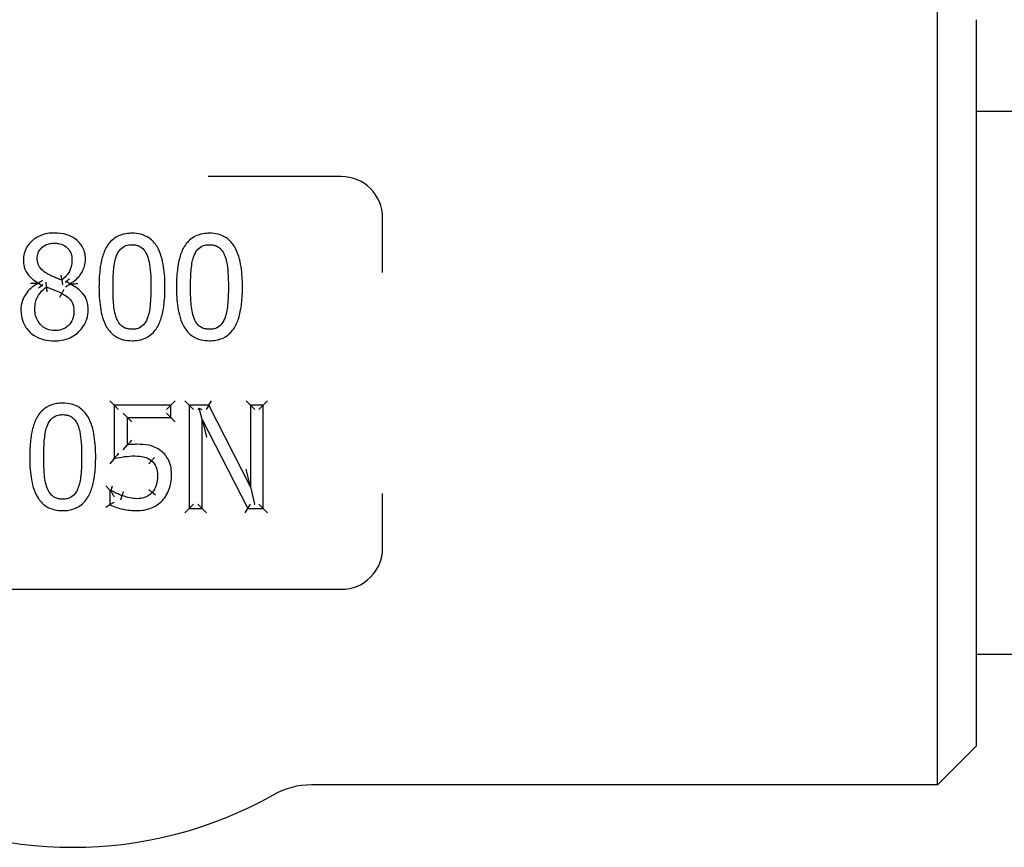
# Model space of a CAD drawing. Header units: inches. Extents: x 24 to 1128, y -69 to 748.
# Tile 514 of 656: x 751.19 to 753.58, y 300.92 to 302.93. Entities that reach past the tile are written whole.
import ezdxf

# ---------------------------------------------------------------- set-up
doc = ezdxf.new("R2010")
doc.units = ezdxf.units.IN
doc.header["$LTSCALE"] = 32
doc.header["$MEASUREMENT"] = 0
doc.layers.add('Visible (ANSI)', color=7, linetype='Continuous', lineweight=30)

msp = doc.modelspace()

# ---------------------------------------------------------------- linework, layer by layer
at = {"layer": 'Visible (ANSI)'}
for p, q in [((753.41597, 301.07242), (753.41597, 303.01992)), ((753.50972, 302.92617), (753.50972, 301.16617)), ((756.07222, 302.70367), (753.50972, 302.70367)), ((751.97222, 302.54617), (751.64938, 302.54617)), ((752.07222, 302.31365), (752.07222, 302.44617)), ((751.24888, 302.29421), (751.23847, 302.28822)), ((751.29499, 302.29531), (751.29697, 302.28371)), ((751.23847, 302.28822), (751.23847, 302.28721)), ((751.24741, 302.28163), (751.23847, 302.28721)), ((751.25852, 302.2787), (751.25736, 302.29042)), ((751.30422, 302.27913), (751.31464, 302.28579)), ((751.30563, 302.29234), (751.31464, 302.2868)), ((751.31464, 302.28579), (751.31464, 302.2868)), ((751.29013, 302.25399), (751.29519, 302.2631)), ((751.42232, 301.99208), (751.4119, 302.00249)), ((751.42232, 301.99208), (751.42232, 301.86323)), ((751.42232, 301.99208), (751.43274, 301.98166)), ((751.55948, 301.99208), (751.42232, 301.99208)), ((751.55948, 301.99208), (751.54906, 301.98166)), ((751.55948, 301.99208), (751.56989, 302.00249)), ((751.55948, 301.9627), (751.55948, 301.99208)), ((751.60405, 301.99208), (751.59363, 302.00249)), ((751.65125, 301.99208), (751.60405, 301.99208)), ((751.60405, 301.99208), (751.60405, 301.74208)), ((751.60405, 301.99208), (751.61446, 301.98166)), ((751.62463, 301.98166), (751.62834, 301.98538)), ((751.62834, 301.98538), (751.63442, 301.98166)), ((751.63504, 301.95764), (751.62834, 301.98538)), ((751.65125, 301.99208), (751.64486, 301.98166)), ((751.65125, 301.99208), (751.65764, 302.00249)), ((751.75194, 301.79414), (751.65125, 301.99208)), ((751.75194, 301.99208), (751.74152, 302.00249)), ((751.75194, 301.99208), (751.76236, 301.98166)), ((751.75194, 301.99208), (751.75194, 301.79414)), ((751.78294, 301.99208), (751.75194, 301.99208)), ((751.78294, 301.99208), (751.77252, 301.98166)), ((751.78294, 301.99208), (751.79335, 302.00249)), ((751.78294, 301.74208), (751.78294, 301.99208)), ((751.45453, 301.9627), (751.44412, 301.97312)), ((751.45453, 301.9627), (751.46495, 301.95229)), ((751.45453, 301.9627), (751.55948, 301.9627)), ((751.45453, 301.89605), (751.45453, 301.9627)), ((751.55948, 301.9627), (751.54906, 301.97312)), ((751.55948, 301.9627), (751.56989, 301.95229)), ((751.63504, 301.95764), (751.64546, 301.91452)), ((751.63504, 301.74208), (751.63504, 301.95764)), ((751.63504, 301.95764), (751.74566, 301.74208)), ((751.44412, 301.88415), (751.45453, 301.89605)), ((751.42232, 301.86323), (751.4119, 301.85028)), ((751.51268, 301.85776), (751.50591, 301.84984)), ((751.75194, 301.79414), (751.74152, 301.8376)), ((751.41199, 301.78645), (751.40157, 301.79686)), ((751.41442, 301.78645), (751.41784, 301.79686)), ((751.75194, 301.79414), (751.76201, 301.75215)), ((751.41442, 301.78645), (751.41199, 301.78645)), ((751.41199, 301.78645), (751.41199, 301.75099)), ((751.41199, 301.78645), (751.41382, 301.78461)), ((751.43784, 301.76327), (751.44136, 301.77307)), ((751.52201, 301.77421), (751.51409, 301.78098)), ((752.07222, 301.64617), (752.07222, 301.77868)), ((751.41199, 301.75099), (751.40157, 301.74451)), ((751.60405, 301.74208), (751.61446, 301.75249)), ((751.63504, 301.74208), (751.62463, 301.75249)), ((751.74566, 301.74208), (751.75202, 301.75249)), ((751.76144, 301.75249), (751.76201, 301.75215)), ((751.76201, 301.75215), (751.76236, 301.75249)), ((751.78294, 301.74208), (751.77252, 301.75249)), ((751.60405, 301.74208), (751.59363, 301.73166)), ((751.60405, 301.74208), (751.63504, 301.74208)), ((751.63504, 301.74208), (751.64546, 301.73166)), ((751.7393, 301.73166), (751.74566, 301.74208)), ((751.74566, 301.74208), (751.78294, 301.74208)), ((751.78294, 301.74208), (751.79335, 301.73166)), ((750.67222, 301.54617), (751.97222, 301.54617)), ((756.07222, 301.38867), (753.50972, 301.38867)), ((753.50972, 301.16617), (753.41597, 301.07242)), ((753.41597, 301.07242), (751.89989, 301.07242))]:
    msp.add_line(p, q, dxfattribs=at)
for centre, radius, start, end in [((751.97222, 302.44617), 0.1, 0, 90), ((751.97222, 301.64617), 0.1, 270, 0), ((751.89989, 300.88492), 0.1875, 90, 119.34483), ((751.32222, 301.91242), 0.99125, 240.65517, 299.34483)]:
    msp.add_arc(centre, radius, start, end, dxfattribs=at)
for points, knots in [([(751.27757, 302.40937), (751.27205, 302.40937), (751.26637, 302.40897), (751.25401, 302.40685), (751.24735, 302.40491), (751.23168, 302.39769), (751.22329, 302.39143), (751.21082, 302.37674), (751.20644, 302.36858), (751.2028, 302.3545), (751.2022, 302.3489), (751.2022, 302.34353)], [-0.24108925, -0.24108925, -0.24108925, -0.24108925, -0.20285247, -0.20285247, -0.15755053, -0.15755053, -0.09071955, -0.09071955, -0.03520387, -0.03520387, 0, 0, 0, 0]), ([(751.35273, 302.34575), (751.35273, 302.34967), (751.35242, 302.35371), (751.35055, 302.3642), (751.34829, 302.37061), (751.34054, 302.38386), (751.33467, 302.38998), (751.32171, 302.39948), (751.31472, 302.40286), (751.29761, 302.40829), (751.28743, 302.40937), (751.27757, 302.40937)], [-0.2382608, -0.2382608, -0.2382608, -0.2382608, -0.21252746, -0.21252746, -0.17135413, -0.17135413, -0.11832726, -0.11832726, -0.06910487, -0.06910487, 0, 0, 0, 0]), ([(751.46537, 302.40876), (751.46044, 302.40876), (751.45537, 302.40842), (751.44215, 302.40624), (751.43398, 302.40357), (751.41752, 302.39374), (751.4102, 302.38595), (751.4049, 302.37746), (751.39943, 302.3687), (751.396, 302.35955), (751.39051, 302.34015), (751.38874, 302.32992), (751.38591, 302.30594), (751.38535, 302.29216), (751.38535, 302.27849)], [-0.39762782, -0.39762782, -0.39762782, -0.39762782, -0.36373585, -0.36373585, -0.30950871, -0.30950871, -0.24393732, -0.24393732, -0.24393732, -0.1766061, -0.1766061, -0.10179305, -0.10179305, 0, 0, 0, 0]), ([(751.54519, 302.2787), (751.54519, 302.29484), (751.54436, 302.31136), (751.53918, 302.34416), (751.5351, 302.36083), (751.52584, 302.37635), (751.52106, 302.38436), (751.51456, 302.39189), (751.49396, 302.40586), (751.47904, 302.40876), (751.46537, 302.40876)], [-0.3955508, -0.3955508, -0.3955508, -0.3955508, -0.2754195, -0.2754195, -0.15529321, -0.15529321, -0.15529321, -0.09373364, -0.09373364, 0, 0, 0, 0]), ([(751.65297, 302.40876), (751.64804, 302.40876), (751.64297, 302.40842), (751.62975, 302.40624), (751.62158, 302.40357), (751.60512, 302.39374), (751.5978, 302.38595), (751.5925, 302.37746), (751.58703, 302.3687), (751.5836, 302.35955), (751.57811, 302.34015), (751.57634, 302.32992), (751.57351, 302.30594), (751.57295, 302.29216), (751.57295, 302.27849)], [-0.39762782, -0.39762782, -0.39762782, -0.39762782, -0.36373585, -0.36373585, -0.30950871, -0.30950871, -0.24393732, -0.24393732, -0.24393732, -0.1766061, -0.1766061, -0.10179305, -0.10179305, 0, 0, 0, 0]), ([(751.73279, 302.2787), (751.73279, 302.29484), (751.73197, 302.31136), (751.72678, 302.34416), (751.72271, 302.36083), (751.71345, 302.37635), (751.70866, 302.38436), (751.70216, 302.39189), (751.68156, 302.40586), (751.66664, 302.40876), (751.65297, 302.40876)], [-0.3955508, -0.3955508, -0.3955508, -0.3955508, -0.2754195, -0.2754195, -0.15529321, -0.15529321, -0.15529321, -0.09373364, -0.09373364, 0, 0, 0, 0]), ([(751.23583, 302.34738), (751.23583, 302.35003), (751.23604, 302.35264), (751.2372, 302.35915), (751.23851, 302.36284), (751.24296, 302.37055), (751.24657, 302.3743), (751.25548, 302.38038), (751.26067, 302.38248), (751.26982, 302.38432), (751.27356, 302.38465), (751.27736, 302.38465)], [-0.20028425, -0.20028425, -0.20028425, -0.20028425, -0.17595568, -0.17595568, -0.13702996, -0.13702996, -0.08642653, -0.08642653, -0.03353843, -0.03353843, 0, 0, 0, 0]), ([(751.27736, 302.38465), (751.28074, 302.38465), (751.28409, 302.38441), (751.2915, 302.38318), (751.29543, 302.38198), (751.30411, 302.37778), (751.30848, 302.37416), (751.31529, 302.36541), (751.31758, 302.36058), (751.31955, 302.35214), (751.31991, 302.34878), (751.31991, 302.34535)], [-0.2062605, -0.2062605, -0.2062605, -0.2062605, -0.17676842, -0.17676842, -0.13805989, -0.13805989, -0.0834994, -0.0834994, -0.03156312, -0.03156312, 0, 0, 0, 0]), ([(751.42809, 302.35467), (751.42879, 302.35642), (751.42956, 302.35812), (751.43302, 302.36492), (751.43637, 302.36943), (751.44449, 302.37635), (751.44921, 302.37863), (751.45802, 302.38065), (751.46167, 302.38101), (751.46537, 302.38101)], [-0.15519829, -0.15519829, -0.15519829, -0.15519829, -0.13862551, -0.13862551, -0.08628485, -0.08628485, -0.03318648, -0.03318648, 0, 0, 0, 0]), ([(751.46537, 302.38101), (751.4682, 302.38101), (751.47098, 302.3808), (751.4764, 302.3799), (751.47901, 302.37918), (751.48523, 302.37665), (751.48862, 302.37439), (751.49488, 302.36828), (751.49763, 302.36436), (751.50065, 302.35838), (751.50138, 302.35675), (751.50204, 302.35507)], [-0.15345791, -0.15345791, -0.15345791, -0.15345791, -0.12815919, -0.12815919, -0.10190337, -0.10190337, -0.06065975, -0.06065975, -0.01592257, -0.01592257, 0, 0, 0, 0]), ([(751.61569, 302.35467), (751.6164, 302.35642), (751.61716, 302.35812), (751.62062, 302.36492), (751.62397, 302.36943), (751.6321, 302.37635), (751.63682, 302.37863), (751.64563, 302.38065), (751.64927, 302.38101), (751.65297, 302.38101)], [-0.15519829, -0.15519829, -0.15519829, -0.15519829, -0.13862551, -0.13862551, -0.08628485, -0.08628485, -0.03318648, -0.03318648, 0, 0, 0, 0]), ([(751.65297, 302.38101), (751.6558, 302.38101), (751.65858, 302.3808), (751.664, 302.3799), (751.66661, 302.37918), (751.67283, 302.37665), (751.67622, 302.37439), (751.68248, 302.36828), (751.68523, 302.36436), (751.68825, 302.35838), (751.68898, 302.35675), (751.68964, 302.35507)], [-0.15345791, -0.15345791, -0.15345791, -0.15345791, -0.12815919, -0.12815919, -0.10190337, -0.10190337, -0.06065975, -0.06065975, -0.01592257, -0.01592257, 0, 0, 0, 0]), ([(751.2022, 302.34353), (751.2022, 302.33988), (751.20244, 302.33611), (751.2042, 302.32528), (751.20671, 302.31803), (751.21112, 302.31172), (751.21551, 302.30542), (751.22079, 302.30054), (751.23024, 302.29329), (751.23434, 302.29062), (751.23847, 302.28822)], [-0.14919736, -0.14919736, -0.14919736, -0.14919736, -0.12498855, -0.12498855, -0.08048513, -0.08048513, -0.08048513, -0.03367511, -0.03367511, 0, 0, 0, 0]), ([(751.25974, 302.31091), (751.25851, 302.31161), (751.25731, 302.31235), (751.25119, 302.31633), (751.24683, 302.32001), (751.24019, 302.32826), (751.23808, 302.33258), (751.23618, 302.34067), (751.23583, 302.34399), (751.23583, 302.34738)], [-0.14393342, -0.14393342, -0.14393342, -0.14393342, -0.13185082, -0.13185082, -0.08070178, -0.08070178, -0.03103914, -0.03103914, 0, 0, 0, 0]), ([(751.31991, 302.34535), (751.31991, 302.3406), (751.31952, 302.33587), (751.31732, 302.32402), (751.31495, 302.31742), (751.30816, 302.30735), (751.3045, 302.30339), (751.29868, 302.29822), (751.29687, 302.29674), (751.29499, 302.29531)], [-0.17159567, -0.17159567, -0.17159567, -0.17159567, -0.13119161, -0.13119161, -0.06654511, -0.06654511, -0.01972886, -0.01972886, 0, 0, 0, 0]), ([(751.31464, 302.2868), (751.31733, 302.28816), (751.32, 302.28969), (751.32822, 302.29515), (751.33342, 302.29976), (751.34345, 302.31221), (751.34755, 302.32001), (751.35182, 302.33417), (751.35273, 302.34), (751.35273, 302.34575)], [-0.15744253, -0.15744253, -0.15744253, -0.15744253, -0.13731944, -0.13731944, -0.09338685, -0.09338685, -0.03591802, -0.03591802, 0, 0, 0, 0]), ([(751.41938, 302.27849), (751.41938, 302.29325), (751.41985, 302.30798), (751.42121, 302.32246), (751.42227, 302.33377), (751.42426, 302.34501), (751.42809, 302.35467)], [-0.20539702, -0.20539702, -0.20539702, -0.20539702, -0.0911634, -0.0911634, -0.0911634, 0, 0, 0, 0]), ([(751.50204, 302.35507), (751.50394, 302.35028), (751.50541, 302.34512), (751.5084, 302.33124), (751.50938, 302.32228), (751.51087, 302.3018), (751.51116, 302.29026), (751.51116, 302.2787)], [-0.20607527, -0.20607527, -0.20607527, -0.20607527, -0.16123509, -0.16123509, -0.08949082, -0.08949082, 0, 0, 0, 0]), ([(751.60698, 302.27849), (751.60698, 302.29325), (751.60745, 302.30798), (751.60881, 302.32246), (751.60987, 302.33377), (751.61186, 302.34501), (751.61569, 302.35467)], [-0.20539702, -0.20539702, -0.20539702, -0.20539702, -0.0911634, -0.0911634, -0.0911634, 0, 0, 0, 0]), ([(751.68964, 302.35507), (751.69154, 302.35028), (751.69301, 302.34512), (751.696, 302.33124), (751.69698, 302.32228), (751.69847, 302.3018), (751.69876, 302.29026), (751.69876, 302.2787)], [-0.20607527, -0.20607527, -0.20607527, -0.20607527, -0.16123509, -0.16123509, -0.08949082, -0.08949082, 0, 0, 0, 0]), ([(751.29499, 302.29531), (751.29175, 302.29636), (751.2885, 302.29757), (751.28201, 302.3002), (751.27877, 302.30162), (751.27554, 302.30311), (751.2728, 302.30438), (751.27007, 302.30566), (751.26474, 302.30826), (751.26209, 302.30959), (751.25974, 302.31091)], [-0.10316194, -0.10316194, -0.10316194, -0.10316194, -0.07498611, -0.07498611, -0.04681028, -0.04681028, -0.04681028, -0.02340514, -0.02340514, 0, 0, 0, 0]), ([(751.29294, 302.30707), (751.29295, 302.30704), (751.29295, 302.30701), (751.29313, 302.30602), (751.2933, 302.30507), (751.29363, 302.30322), (751.29378, 302.30233), (751.29415, 302.30019), (751.29436, 302.29902), (751.29467, 302.29717), (751.29479, 302.29647), (751.29495, 302.29554), (751.29499, 302.29531), (751.29499, 302.29531)], [-0.044688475, -0.044688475, -0.044688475, -0.044688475, -0.044465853, -0.044465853, -0.037097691, -0.037097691, -0.029877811, -0.029877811, -0.018940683, -0.018940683, -0.009212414, -0.009212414, 0, 0, 0, 0]), ([(751.30563, 302.29234), (751.31034, 302.29551), (751.3128, 302.29746), (751.31338, 302.29792), (751.31345, 302.29798), (751.31352, 302.29803)], [-0.0049383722, -0.0049383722, -0.0049383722, -0.0049383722, 0, 0, 0.000690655, 0.000690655, 0.000690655, 0.000690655]), ([(751.23847, 302.28721), (751.23171, 302.2839), (751.22507, 302.27968), (751.2106, 302.26672), (751.20379, 302.2567), (751.19735, 302.23826), (751.19612, 302.23035), (751.19612, 302.22278)], [-0.17644554, -0.17644554, -0.17644554, -0.17644554, -0.12506903, -0.12506903, -0.04977316, -0.04977316, 0, 0, 0, 0]), ([(751.21977, 302.28819), (751.21981, 302.28819), (751.21985, 302.28819), (751.22314, 302.28813), (751.22649, 302.28806), (751.23187, 302.28792), (751.23397, 302.28785), (751.23633, 302.28778), (751.23702, 302.28775), (751.23762, 302.28773)], [-0.000323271, -0.000323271, -0.000323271, -0.000323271, 0, 0, 0.024747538, 0.024747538, 0.043496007, 0.043496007, 0.051596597, 0.051596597, 0.051596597, 0.051596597]), ([(751.22996, 302.22521), (751.22996, 302.23067), (751.23053, 302.23611), (751.23371, 302.24959), (751.23739, 302.25728), (751.24696, 302.26973), (751.25238, 302.27463), (751.25852, 302.2787)], [-0.18604928, -0.18604928, -0.18604928, -0.18604928, -0.13907807, -0.13907807, -0.06392413, -0.06392413, 0, 0, 0, 0]), ([(751.23847, 302.28822), (751.23847, 302.28822), (751.23826, 302.2881), (751.2378, 302.28784), (751.23771, 302.28779), (751.23762, 302.28773)], [0, 0, 0, 0, 0.009031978, 0.009031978, 0.01088713, 0.01088713, 0.01088713, 0.01088713]), ([(751.23762, 302.28773), (751.23779, 302.28763), (751.23793, 302.28754), (751.23832, 302.28729), (751.23847, 302.28721), (751.23847, 302.28721)], [0.004463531, 0.004463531, 0.004463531, 0.004463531, 0.007781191, 0.007781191, 0.015368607, 0.015368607, 0.015368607, 0.015368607]), ([(751.24741, 302.28163), (751.24251, 302.27851), (751.23967, 302.27631), (751.23889, 302.27571), (751.23882, 302.27565), (751.23874, 302.27559)], [-0.0067344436, -0.0067344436, -0.0067344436, -0.0067344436, 0, 0, 0.0007386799, 0.0007386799, 0.0007386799, 0.0007386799]), ([(751.24888, 302.28465), (751.24886, 302.2846), (751.24883, 302.28455), (751.24833, 302.28355), (751.24786, 302.28259), (751.24741, 302.28163)], [-0.0004266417, -0.0004266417, -0.0004266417, -0.0004266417, 0, 0, 0.0080980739, 0.0080980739, 0.0080980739, 0.0080980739]), ([(751.25995, 302.26688), (751.25995, 302.26691), (751.25994, 302.26694), (751.2598, 302.26792), (751.25967, 302.26888), (751.25942, 302.27073), (751.25931, 302.27162), (751.25905, 302.27377), (751.25892, 302.27496), (751.25871, 302.27682), (751.25864, 302.27753), (751.25855, 302.27846), (751.25852, 302.2787), (751.25852, 302.2787)], [-0.044621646, -0.044621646, -0.044621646, -0.044621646, -0.044400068, -0.044400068, -0.03707356, -0.03707356, -0.02988243, -0.02988243, -0.01893434, -0.01893434, -0.009203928, -0.009203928, 0, 0, 0, 0]), ([(751.25852, 302.2787), (751.26209, 302.27725), (751.26566, 302.2758), (751.27282, 302.27293), (751.2764, 302.2715), (751.28, 302.27009), (751.2827, 302.26902), (751.28536, 302.26792), (751.29048, 302.26559), (751.29296, 302.26437), (751.29519, 302.2631)], [-0.1047588, -0.1047588, -0.1047588, -0.1047588, -0.0755253, -0.0755253, -0.0462918, -0.0462918, -0.0462918, -0.0231459, -0.0231459, 0, 0, 0, 0]), ([(751.29519, 302.2631), (751.29519, 302.2631), (751.29532, 302.26333), (751.29582, 302.26423), (751.29619, 302.26489), (751.29711, 302.26655), (751.29766, 302.26754), (751.29858, 302.2692), (751.29891, 302.26978), (751.29941, 302.27069), (751.29958, 302.27099), (751.29983, 302.27145), (751.29992, 302.2716), (751.30008, 302.27188), (751.30015, 302.27201), (751.30023, 302.27216), (751.30024, 302.27218), (751.30025, 302.2722)], [-0.04147151, -0.04147151, -0.04147151, -0.04147151, -0.031136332, -0.031136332, -0.020800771, -0.020800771, -0.010464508, -0.010464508, -0.005125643, -0.005125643, -0.002449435, -0.002449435, -0.001094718, -0.001094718, 0, 0, 0.000192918, 0.000192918, 0.000192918, 0.000192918]), ([(751.30422, 302.28933), (751.30425, 302.28938), (751.30427, 302.28944), (751.30475, 302.29044), (751.30519, 302.29139), (751.30563, 302.29234)], [-0.0004459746, -0.0004459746, -0.0004459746, -0.0004459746, 0, 0, 0.0079917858, 0.0079917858, 0.0079917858, 0.0079917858]), ([(751.31464, 302.2868), (751.31464, 302.2868), (751.31484, 302.28668), (751.31528, 302.28641), (751.31536, 302.28636), (751.31545, 302.2863)], [-0.044899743, -0.044899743, -0.044899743, -0.044899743, -0.035977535, -0.035977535, -0.03420007, -0.03420007, -0.03420007, -0.03420007]), ([(751.31464, 302.28579), (751.31464, 302.28579), (751.31478, 302.28588), (751.31516, 302.28612), (751.3153, 302.2862), (751.31545, 302.2863)], [0, 0, 0, 0, 0.007479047, 0.007479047, 0.010647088, 0.010647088, 0.010647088, 0.010647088]), ([(751.35901, 302.22339), (751.35901, 302.22753), (751.35874, 302.2318), (751.35738, 302.2404), (751.35628, 302.24473), (751.35193, 302.25572), (751.34739, 302.26214), (751.33903, 302.27058), (751.33525, 302.27365), (751.32593, 302.2801), (751.32031, 302.28316), (751.31464, 302.28579)], [-0.17675386, -0.17675386, -0.17675386, -0.17675386, -0.14867142, -0.14867142, -0.12078849, -0.12078849, -0.0760162, -0.0760162, -0.04400779, -0.04400779, 0, 0, 0, 0]), ([(751.31545, 302.2863), (751.31608, 302.28632), (751.31681, 302.28633), (751.31935, 302.28639), (751.32164, 302.28645), (751.3273, 302.28665), (751.33074, 302.2868), (751.33409, 302.28698), (751.33414, 302.28698), (751.33418, 302.28698)], [0.002128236, 0.002128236, 0.002128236, 0.002128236, 0.008988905, 0.008988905, 0.025521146, 0.025521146, 0.046099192, 0.046099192, 0.046368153, 0.046368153, 0.046368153, 0.046368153]), ([(751.38535, 302.27849), (751.38535, 302.26231), (751.38616, 302.24575), (751.3913, 302.21287), (751.39531, 302.19612), (751.40469, 302.18054), (751.40937, 302.17277), (751.41569, 302.16549), (751.43621, 302.15137), (751.45144, 302.14843), (751.46537, 302.14843)], [-0.39636224, -0.39636224, -0.39636224, -0.39636224, -0.27588328, -0.27588328, -0.15540931, -0.15540931, -0.15540931, -0.09572801, -0.09572801, 0, 0, 0, 0]), ([(751.42789, 302.20313), (751.42362, 302.2143), (751.42157, 302.22646), (751.41964, 302.25218), (751.41938, 302.26533), (751.41938, 302.27849)], [-0.2030371, -0.2030371, -0.2030371, -0.2030371, -0.10151855, -0.10151855, 0, 0, 0, 0]), ([(751.46537, 302.14843), (751.47025, 302.14843), (751.47527, 302.14877), (751.48836, 302.15094), (751.49645, 302.15359), (751.51293, 302.16344), (751.52031, 302.17135), (751.52564, 302.17993), (751.53103, 302.18862), (751.53446, 302.19769), (751.54002, 302.21717), (751.54181, 302.22756), (751.54463, 302.25154), (751.54519, 302.26518), (751.54519, 302.2787)], [-0.3969343, -0.3969343, -0.3969343, -0.3969343, -0.36344063, -0.36344063, -0.30985076, -0.30985076, -0.24348635, -0.24348635, -0.24348635, -0.17661505, -0.17661505, -0.10067261, -0.10067261, 0, 0, 0, 0]), ([(751.51116, 302.2787), (751.51116, 302.26363), (751.51069, 302.24858), (751.50913, 302.23392), (751.50796, 302.22289), (751.50595, 302.21194), (751.50224, 302.20252)], [-0.20539024, -0.20539024, -0.20539024, -0.20539024, -0.08874744, -0.08874744, -0.08874744, 0, 0, 0, 0]), ([(751.57295, 302.27849), (751.57295, 302.26231), (751.57376, 302.24575), (751.57891, 302.21287), (751.58291, 302.19612), (751.5923, 302.18054), (751.59697, 302.17277), (751.60329, 302.16549), (751.62381, 302.15137), (751.63905, 302.14843), (751.65297, 302.14843)], [-0.39636224, -0.39636224, -0.39636224, -0.39636224, -0.27588328, -0.27588328, -0.15540931, -0.15540931, -0.15540931, -0.09572801, -0.09572801, 0, 0, 0, 0]), ([(751.61549, 302.20313), (751.61122, 302.2143), (751.60917, 302.22646), (751.60724, 302.25218), (751.60698, 302.26533), (751.60698, 302.27849)], [-0.2030371, -0.2030371, -0.2030371, -0.2030371, -0.10151855, -0.10151855, 0, 0, 0, 0]), ([(751.65297, 302.14843), (751.65785, 302.14843), (751.66287, 302.14877), (751.67596, 302.15094), (751.68405, 302.15359), (751.70053, 302.16344), (751.70792, 302.17135), (751.71324, 302.17993), (751.71863, 302.18862), (751.72206, 302.19769), (751.72762, 302.21717), (751.72941, 302.22756), (751.73223, 302.25154), (751.73279, 302.26518), (751.73279, 302.2787)], [-0.3969343, -0.3969343, -0.3969343, -0.3969343, -0.36344063, -0.36344063, -0.30985076, -0.30985076, -0.24348635, -0.24348635, -0.24348635, -0.17661505, -0.17661505, -0.10067261, -0.10067261, 0, 0, 0, 0]), ([(751.69876, 302.2787), (751.69876, 302.26363), (751.69829, 302.24858), (751.69673, 302.23392), (751.69556, 302.22289), (751.69355, 302.21194), (751.68984, 302.20252)], [-0.20539024, -0.20539024, -0.20539024, -0.20539024, -0.08874744, -0.08874744, -0.08874744, 0, 0, 0, 0]), ([(751.29519, 302.2631), (751.29771, 302.26174), (751.30015, 302.26032), (751.30767, 302.25556), (751.3124, 302.25194), (751.31983, 302.24357), (751.32214, 302.23848), (751.32422, 302.22851), (751.32457, 302.22436), (751.32457, 302.22015)], [-0.16889715, -0.16889715, -0.16889715, -0.16889715, -0.14560596, -0.14560596, -0.0945362, -0.0945362, -0.03636008, -0.03636008, 0, 0, 0, 0]), ([(751.19612, 302.22278), (751.19612, 302.21298), (751.1979, 302.20272), (751.20159, 302.1934), (751.20511, 302.18454), (751.21068, 302.17616), (751.2176, 302.1695)], [-0.12818083, -0.12818083, -0.12818083, -0.12818083, -0.06222407, -0.06222407, -0.06222407, 0, 0, 0, 0]), ([(751.27797, 302.17294), (751.27155, 302.17294), (751.26525, 302.17407), (751.25103, 302.17996), (751.24345, 302.18659), (751.23255, 302.20353), (751.22996, 302.2141), (751.22996, 302.22521)], [-0.24211946, -0.24211946, -0.24211946, -0.24211946, -0.18433658, -0.18433658, -0.09638448, -0.09638448, 0, 0, 0, 0]), ([(751.27757, 302.14802), (751.28326, 302.14802), (751.2891, 302.14846), (751.3024, 302.15082), (751.3098, 302.15313), (751.32659, 302.16141), (751.33526, 302.16825), (751.34829, 302.18368), (751.35299, 302.19199), (751.35803, 302.20824), (751.35901, 302.21599), (751.35901, 302.22339)], [-0.27146787, -0.27146787, -0.27146787, -0.27146787, -0.23213286, -0.23213286, -0.18138429, -0.18138429, -0.10931742, -0.10931742, -0.04973135, -0.04973135, 0, 0, 0, 0]), ([(751.32457, 302.22015), (751.32457, 302.2165), (751.3243, 302.21287), (751.32291, 302.20474), (751.32156, 302.20039), (751.3168, 302.19077), (751.31273, 302.18589), (751.30232, 302.17789), (751.29588, 302.17518), (751.28538, 302.17324), (751.2817, 302.17294), (751.27797, 302.17294)], [-0.23080417, -0.23080417, -0.23080417, -0.23080417, -0.19912439, -0.19912439, -0.15681606, -0.15681606, -0.09762557, -0.09762557, -0.03265509, -0.03265509, 0, 0, 0, 0]), ([(751.46537, 302.17618), (751.4625, 302.17618), (751.45966, 302.17639), (751.45405, 302.17732), (751.45131, 302.17808), (751.44486, 302.18075), (751.44139, 302.18314), (751.43501, 302.18953), (751.43224, 302.19358), (751.42927, 302.19969), (751.42854, 302.20139), (751.42789, 302.20313)], [-0.1574704, -0.1574704, -0.1574704, -0.1574704, -0.13181294, -0.13181294, -0.10432668, -0.10432668, -0.0618117, -0.0618117, -0.01648612, -0.01648612, 0, 0, 0, 0]), ([(751.50224, 302.20252), (751.50159, 302.20082), (751.50087, 302.19917), (751.4975, 302.19231), (751.49414, 302.18772), (751.486, 302.18082), (751.4813, 302.17854), (751.47261, 302.17654), (751.46902, 302.17618), (751.46537, 302.17618)], [-0.15478626, -0.15478626, -0.15478626, -0.15478626, -0.13870733, -0.13870733, -0.08539549, -0.08539549, -0.03284442, -0.03284442, 0, 0, 0, 0]), ([(751.65297, 302.17618), (751.6501, 302.17618), (751.64726, 302.17639), (751.64165, 302.17732), (751.63892, 302.17808), (751.63246, 302.18075), (751.62899, 302.18314), (751.62262, 302.18953), (751.61984, 302.19358), (751.61687, 302.19969), (751.61615, 302.20139), (751.61549, 302.20313)], [-0.1574704, -0.1574704, -0.1574704, -0.1574704, -0.13181294, -0.13181294, -0.10432668, -0.10432668, -0.0618117, -0.0618117, -0.01648612, -0.01648612, 0, 0, 0, 0]), ([(751.68984, 302.20252), (751.68919, 302.20082), (751.68847, 302.19917), (751.6851, 302.19231), (751.68174, 302.18772), (751.6736, 302.18082), (751.6689, 302.17854), (751.66021, 302.17654), (751.65662, 302.17618), (751.65297, 302.17618)], [-0.15478626, -0.15478626, -0.15478626, -0.15478626, -0.13870733, -0.13870733, -0.08539549, -0.08539549, -0.03284442, -0.03284442, 0, 0, 0, 0]), ([(751.2176, 302.1695), (751.22133, 302.16591), (751.22551, 302.16274), (751.237, 302.15583), (751.2445, 302.1529), (751.26066, 302.14886), (751.26926, 302.14802), (751.27757, 302.14802)], [-0.14467036, -0.14467036, -0.14467036, -0.14467036, -0.11132771, -0.11132771, -0.05797947, -0.05797947, 0, 0, 0, 0]), ([(751.29752, 301.99714), (751.29259, 301.99714), (751.28752, 301.9968), (751.2743, 301.99462), (751.26613, 301.99195), (751.24967, 301.98212), (751.24235, 301.97433), (751.23705, 301.96584), (751.23158, 301.95709), (751.22815, 301.94793), (751.22266, 301.92853), (751.22089, 301.9183), (751.21806, 301.89433), (751.2175, 301.88054), (751.2175, 301.86688)], [-0.39762782, -0.39762782, -0.39762782, -0.39762782, -0.36373585, -0.36373585, -0.30950871, -0.30950871, -0.24393732, -0.24393732, -0.24393732, -0.1766061, -0.1766061, -0.10179305, -0.10179305, 0, 0, 0, 0]), ([(751.37734, 301.86708), (751.37734, 301.88323), (751.37652, 301.89974), (751.37133, 301.93254), (751.36726, 301.94922), (751.358, 301.96473), (751.35321, 301.97274), (751.34671, 301.98027), (751.32611, 301.99424), (751.31119, 301.99714), (751.29752, 301.99714)], [-0.3955508, -0.3955508, -0.3955508, -0.3955508, -0.2754195, -0.2754195, -0.15529321, -0.15529321, -0.15529321, -0.09373364, -0.09373364, 0, 0, 0, 0]), ([(751.26025, 301.94305), (751.26095, 301.9448), (751.26171, 301.9465), (751.26517, 301.9533), (751.26852, 301.95781), (751.27665, 301.96473), (751.28137, 301.96702), (751.29018, 301.96903), (751.29382, 301.96939), (751.29752, 301.96939)], [-0.15519829, -0.15519829, -0.15519829, -0.15519829, -0.13862551, -0.13862551, -0.08628485, -0.08628485, -0.03318648, -0.03318648, 0, 0, 0, 0]), ([(751.29752, 301.96939), (751.30035, 301.96939), (751.30313, 301.96918), (751.30855, 301.96828), (751.31116, 301.96756), (751.31738, 301.96504), (751.32077, 301.96277), (751.32703, 301.95666), (751.32978, 301.95274), (751.3328, 301.94676), (751.33353, 301.94513), (751.33419, 301.94346)], [-0.15345791, -0.15345791, -0.15345791, -0.15345791, -0.12815919, -0.12815919, -0.10190337, -0.10190337, -0.06065975, -0.06065975, -0.01592257, -0.01592257, 0, 0, 0, 0]), ([(751.25153, 301.86688), (751.25153, 301.88163), (751.252, 301.89636), (751.25336, 301.91084), (751.25442, 301.92215), (751.25641, 301.93339), (751.26025, 301.94305)], [-0.20539702, -0.20539702, -0.20539702, -0.20539702, -0.0911634, -0.0911634, -0.0911634, 0, 0, 0, 0]), ([(751.33419, 301.94346), (751.33609, 301.93866), (751.33756, 301.93351), (751.34055, 301.91963), (751.34153, 301.91066), (751.34302, 301.89018), (751.34331, 301.87864), (751.34331, 301.86708)], [-0.20607527, -0.20607527, -0.20607527, -0.20607527, -0.16123509, -0.16123509, -0.08949082, -0.08949082, 0, 0, 0, 0]), ([(751.45453, 301.89605), (751.45453, 301.89605), (751.45465, 301.89619), (751.45513, 301.89673), (751.45552, 301.89717), (751.45665, 301.89845), (751.45746, 301.89936), (751.45928, 301.90139), (751.46033, 301.90254), (751.46252, 301.90492), (751.4637, 301.90619), (751.4649, 301.90746), (751.46492, 301.90748), (751.46495, 301.90751)], [0, 0, 0, 0, 0.006931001, 0.006931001, 0.015008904, 0.015008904, 0.026274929, 0.026274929, 0.038566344, 0.038566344, 0.051474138, 0.051474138, 0.051751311, 0.051751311, 0.051751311, 0.051751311]), ([(751.47722, 301.89747), (751.47358, 301.89747), (751.47001, 301.89735), (751.46648, 301.89716), (751.46247, 301.89696), (751.45848, 301.89658), (751.45453, 301.89605)], [-0.054269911, -0.054269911, -0.054269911, -0.054269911, -0.028353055, -0.028353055, -0.028353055, 0, 0, 0, 0]), ([(751.53516, 301.88187), (751.52697, 301.88815), (751.51625, 301.89312), (751.49634, 301.89702), (751.48669, 301.89747), (751.47722, 301.89747)], [-0.1378587, -0.1378587, -0.1378587, -0.1378587, -0.06892935, -0.06892935, 0, 0, 0, 0]), ([(751.2175, 301.86688), (751.2175, 301.85069), (751.21831, 301.83413), (751.22346, 301.80125), (751.22746, 301.7845), (751.23685, 301.76892), (751.24152, 301.76116), (751.24784, 301.75387), (751.26836, 301.73975), (751.2836, 301.73681), (751.29752, 301.73681)], [-0.39636224, -0.39636224, -0.39636224, -0.39636224, -0.27588328, -0.27588328, -0.15540931, -0.15540931, -0.15540931, -0.09572801, -0.09572801, 0, 0, 0, 0]), ([(751.26004, 301.79151), (751.25577, 301.80268), (751.25372, 301.81484), (751.25179, 301.84056), (751.25153, 301.85371), (751.25153, 301.86688)], [-0.2030371, -0.2030371, -0.2030371, -0.2030371, -0.10151855, -0.10151855, 0, 0, 0, 0]), ([(751.29752, 301.73681), (751.3024, 301.73681), (751.30742, 301.73715), (751.32051, 301.73932), (751.3286, 301.74197), (751.34508, 301.75182), (751.35247, 301.75973), (751.35779, 301.76831), (751.36318, 301.777), (751.36661, 301.78607), (751.37217, 301.80555), (751.37396, 301.81594), (751.37678, 301.83992), (751.37734, 301.85356), (751.37734, 301.86708)], [-0.3969343, -0.3969343, -0.3969343, -0.3969343, -0.36344063, -0.36344063, -0.30985076, -0.30985076, -0.24348635, -0.24348635, -0.24348635, -0.17661505, -0.17661505, -0.10067261, -0.10067261, 0, 0, 0, 0]), ([(751.34331, 301.86708), (751.34331, 301.85201), (751.34284, 301.83696), (751.34128, 301.82231), (751.34011, 301.81128), (751.3381, 301.80033), (751.33439, 301.7909)], [-0.20539024, -0.20539024, -0.20539024, -0.20539024, -0.08874744, -0.08874744, -0.08874744, 0, 0, 0, 0]), ([(751.43274, 301.87584), (751.43271, 301.87581), (751.43269, 301.87578), (751.43144, 301.8743), (751.4302, 301.87282), (751.42791, 301.87007), (751.42682, 301.86875), (751.42502, 301.86656), (751.42426, 301.86563), (751.42322, 301.86435), (751.42286, 301.8639), (751.42243, 301.86336), (751.42232, 301.86323), (751.42232, 301.86323)], [-0.000292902, -0.000292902, -0.000292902, -0.000292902, 0, 0, 0.01451739, 0.01451739, 0.02814407, 0.02814407, 0.039380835, 0.039380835, 0.047240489, 0.047240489, 0.053920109, 0.053920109, 0.053920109, 0.053920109]), ([(751.42232, 301.86323), (751.43031, 301.86498), (751.43905, 301.86647), (751.45532, 301.86874), (751.46355, 301.86931), (751.47175, 301.86931)], [-0.13237563, -0.13237563, -0.13237563, -0.13237563, -0.06618782, -0.06618782, 0, 0, 0, 0]), ([(751.47175, 301.86931), (751.47974, 301.86931), (751.48766, 301.86852), (751.49505, 301.86667), (751.50178, 301.86499), (751.50788, 301.86201), (751.51268, 301.85776)], [-0.12904291, -0.12904291, -0.12904291, -0.12904291, -0.06302328, -0.06302328, -0.06302328, 0, 0, 0, 0]), ([(751.51944, 301.86568), (751.51943, 301.86566), (751.51941, 301.86564), (751.5185, 301.86458), (751.51761, 301.86354), (751.51598, 301.86163), (751.51525, 301.86077), (751.51401, 301.85932), (751.51352, 301.85874), (751.51285, 301.85796), (751.51268, 301.85776), (751.51268, 301.85776)], [-0.000192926, -0.000192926, -0.000192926, -0.000192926, 0, 0, 0.010495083, 0.010495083, 0.020832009, 0.020832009, 0.031167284, 0.031167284, 0.041501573, 0.041501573, 0.041501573, 0.041501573]), ([(751.56089, 301.82149), (751.56089, 301.83329), (751.56013, 301.84581), (751.55421, 301.85837), (751.54993, 301.86744), (751.5432, 301.8758), (751.53516, 301.88187)], [-0.14837737, -0.14837737, -0.14837737, -0.14837737, -0.06455875, -0.06455875, -0.06455875, 0, 0, 0, 0]), ([(751.51268, 301.85776), (751.51762, 301.85369), (751.52149, 301.84818), (751.52598, 301.83638), (751.52686, 301.8291), (751.52686, 301.8217)], [-0.12473905, -0.12473905, -0.12473905, -0.12473905, -0.06236953, -0.06236953, 0, 0, 0, 0]), ([(751.52686, 301.8217), (751.52686, 301.81354), (751.52593, 301.80549), (751.52362, 301.7984), (751.52152, 301.79197), (751.5183, 301.786), (751.51409, 301.78098)], [-0.12855681, -0.12855681, -0.12855681, -0.12855681, -0.06049468, -0.06049468, -0.06049468, 0, 0, 0, 0]), ([(751.53881, 301.76132), (751.54239, 301.76518), (751.54561, 301.76946), (751.55271, 301.78122), (751.55586, 301.78894), (751.56, 301.80507), (751.56089, 301.81342), (751.56089, 301.82149)], [-0.14603679, -0.14603679, -0.14603679, -0.14603679, -0.11135425, -0.11135425, -0.05586219, -0.05586219, 0, 0, 0, 0]), ([(751.29752, 301.76457), (751.29465, 301.76457), (751.29181, 301.76477), (751.2862, 301.76571), (751.28347, 301.76646), (751.27701, 301.76913), (751.27354, 301.77152), (751.26717, 301.77791), (751.26439, 301.78197), (751.26142, 301.78807), (751.2607, 301.78977), (751.26004, 301.79151)], [-0.1574704, -0.1574704, -0.1574704, -0.1574704, -0.13181294, -0.13181294, -0.10432668, -0.10432668, -0.0618117, -0.0618117, -0.01648612, -0.01648612, 0, 0, 0, 0]), ([(751.33439, 301.7909), (751.33374, 301.7892), (751.33302, 301.78755), (751.32965, 301.78069), (751.32629, 301.7761), (751.31815, 301.7692), (751.31345, 301.76693), (751.30476, 301.76492), (751.30117, 301.76457), (751.29752, 301.76457)], [-0.15478626, -0.15478626, -0.15478626, -0.15478626, -0.13870733, -0.13870733, -0.08539549, -0.08539549, -0.03284442, -0.03284442, 0, 0, 0, 0]), ([(751.41442, 301.78645), (751.41442, 301.78645), (751.41434, 301.78621), (751.41409, 301.78545), (751.41397, 301.78507), (751.41382, 301.78461)], [0, 0, 0, 0, 0.009850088, 0.009850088, 0.016102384, 0.016102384, 0.016102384, 0.016102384]), ([(751.41382, 301.78461), (751.41405, 301.78416), (751.41428, 301.78372), (751.41545, 301.78154), (751.41664, 301.77942), (751.41939, 301.77475), (751.42086, 301.77232), (751.42235, 301.76993), (751.42238, 301.76989), (751.4224, 301.76985)], [0.00682008, 0.00682008, 0.00682008, 0.00682008, 0.011641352, 0.011641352, 0.032741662, 0.032741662, 0.053679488, 0.053679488, 0.054038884, 0.054038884, 0.054038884, 0.054038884]), ([(751.44136, 301.77307), (751.44073, 301.77331), (751.44009, 301.77355), (751.43883, 301.77404), (751.4382, 301.77428), (751.43758, 301.77453), (751.43342, 301.77618), (751.42936, 301.77799), (751.42546, 301.77996), (751.42139, 301.78202), (751.41741, 301.78424), (751.41442, 301.78645)], [-0.083929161, -0.083929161, -0.083929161, -0.083929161, -0.07847822, -0.07847822, -0.073027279, -0.073027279, -0.073027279, -0.036917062, -0.036917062, -0.036917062, 0, 0, 0, 0]), ([(751.44136, 301.77307), (751.44136, 301.77307), (751.44145, 301.77332), (751.4418, 301.77429), (751.44206, 301.775), (751.4427, 301.7768), (751.44308, 301.77786), (751.44394, 301.78023), (751.4444, 301.78151), (751.44487, 301.78283), (751.44488, 301.78285), (751.44489, 301.78288)], [0, 0, 0, 0, 0.010335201, 0.010335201, 0.020670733, 0.020670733, 0.031006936, 0.031006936, 0.041500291, 0.041500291, 0.041693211, 0.041693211, 0.041693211, 0.041693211]), ([(751.47803, 301.76578), (751.47162, 301.76578), (751.46531, 301.76634), (751.4595, 301.76771), (751.45349, 301.76912), (751.44741, 301.77098), (751.44136, 301.77307)], [-0.10419022, -0.10419022, -0.10419022, -0.10419022, -0.05077022, -0.05077022, -0.05077022, 0, 0, 0, 0]), ([(751.51409, 301.78098), (751.50892, 301.77504), (751.50246, 301.77086), (751.4893, 301.76665), (751.48366, 301.76578), (751.47803, 301.76578)], [-0.12444112, -0.12444112, -0.12444112, -0.12444112, -0.05081973, -0.05081973, 0, 0, 0, 0]), ([(751.51409, 301.78098), (751.51409, 301.78098), (751.51389, 301.78115), (751.51311, 301.78182), (751.51254, 301.78231), (751.51109, 301.78355), (751.51023, 301.78428), (751.50831, 301.78592), (751.50728, 301.7868), (751.50621, 301.78771), (751.50619, 301.78773), (751.50618, 301.78774)], [-0.041500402, -0.041500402, -0.041500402, -0.041500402, -0.031165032, -0.031165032, -0.020829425, -0.020829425, -0.010493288, -0.010493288, 0, 0, 0.000192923, 0.000192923, 0.000192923, 0.000192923]), ([(751.4224, 301.75772), (751.42238, 301.7577), (751.42235, 301.75769), (751.42145, 301.75708), (751.42056, 301.75649), (751.41885, 301.75537), (751.41802, 301.75483), (751.41613, 301.7536), (751.41511, 301.75296), (751.41354, 301.75196), (751.41295, 301.75159), (751.41218, 301.75111), (751.41199, 301.75099), (751.41199, 301.75099)], [-0.000231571, -0.000231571, -0.000231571, -0.000231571, 0, 0, 0.00809933, 0.00809933, 0.016011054, 0.016011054, 0.027158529, 0.027158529, 0.036723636, 0.036723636, 0.045624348, 0.045624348, 0.045624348, 0.045624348]), ([(751.41199, 301.75099), (751.42247, 301.74584), (751.4332, 301.74267), (751.45503, 301.738), (751.46627, 301.73681), (751.47742, 301.73681)], [-0.15898427, -0.15898427, -0.15898427, -0.15898427, -0.07949214, -0.07949214, 0, 0, 0, 0]), ([(751.47742, 301.73681), (751.48903, 301.73681), (751.50132, 301.73868), (751.51257, 301.7434), (751.52214, 301.74741), (751.53144, 301.75339), (751.53881, 301.76132)], [-0.1503462, -0.1503462, -0.1503462, -0.1503462, -0.06994866, -0.06994866, -0.06994866, 0, 0, 0, 0])]:
    msp.add_open_spline(points, degree=3, knots=knots, dxfattribs=at)

doc.saveas('drawing.dxf')
